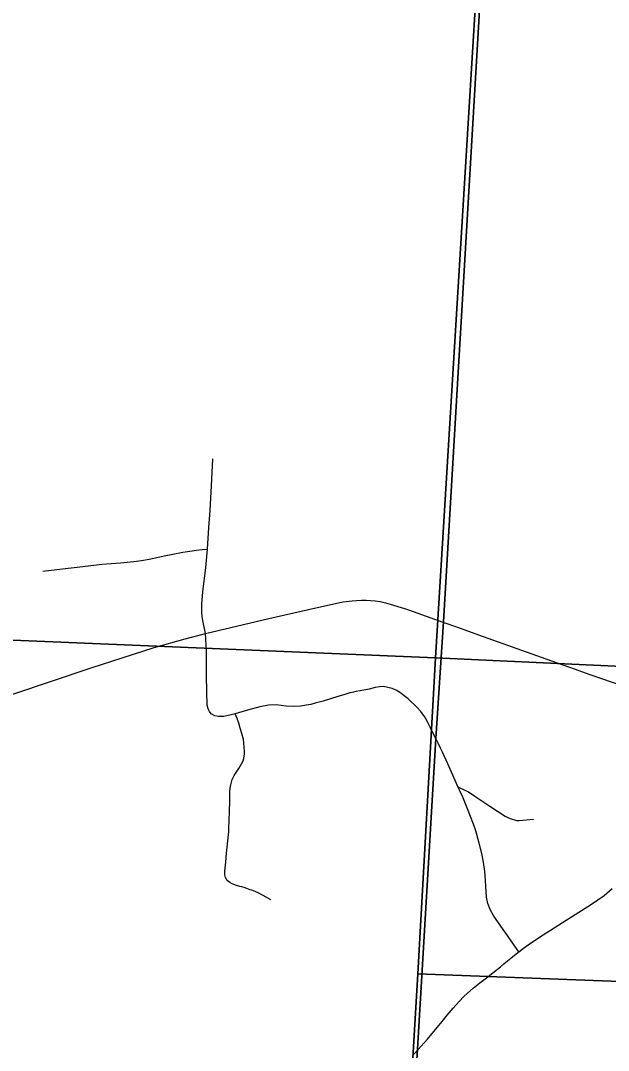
# Model space of a CAD drawing. Extents: x 0 to 34, y 0 to 22.
# Drawn here: x 5.906 to 6.308, y 18.718 to 19.422 of the extents above; entities that cross this region are included whole.
import ezdxf

# ---------------------------------------------------------------- set-up
doc = ezdxf.new("R2010")
doc.units = 0
for name, color, linetype in [('Default', 7, 'Continuous'), ('GM_X_County_Road', 7, 'Continuous'), ('GM_X_Section', 7, 'Continuous'), ('GM_X_State_Route', 7, 'Continuous'), ('GM_X_Township_Road', 7, 'Continuous')]:
    doc.layers.add(name, color=color, linetype=linetype)

msp = doc.modelspace()

# ---------------------------------------------------------------- linework, layer by layer
at = {"layer": 'Default'}
for points in [[(6.06032, 16.86241), (6.12695, 17.95105), (6.16115, 18.47323), (6.16646, 18.55423), (6.17726, 18.71916), (6.18983, 18.93126), (6.19502, 19.01099), (6.24064, 19.78486), (6.24104, 19.79266), (6.2413, 19.80175), (6.24176, 19.8127), (6.24244, 19.82889), (6.24256, 19.84321), (6.24256, 19.84745), (6.24274, 19.8586), (6.24275, 19.85907), (6.24276, 19.8627), (6.24275, 19.86701), (6.24285, 19.87049), (6.24308, 19.87475), (6.24382, 19.8792), (6.30317, 20.9), (2.1, 20.9), (2.1, 16.12386)], [(8.9, 20.9), (6.30317, 20.9), (6.24382, 19.8792), (6.24308, 19.87475), (6.24285, 19.87049), (6.24275, 19.86701), (6.24276, 19.8627), (6.24275, 19.85907), (6.24274, 19.8586), (6.24256, 19.84745), (6.24256, 19.84321), (6.24244, 19.82889), (6.24176, 19.8127), (6.2413, 19.80175), (6.24104, 19.79266), (6.24064, 19.78486), (6.19502, 19.01099), (6.18983, 18.93126), (6.17726, 18.71916), (6.16646, 18.55423), (6.16115, 18.47323), (6.12695, 17.95105), (6.06032, 16.86241)]]:
    msp.add_lwpolyline(points, dxfattribs=at)
at = {"layer": 'GM_X_County_Road'}
for points in [[(6.17747, 18.71864), (6.18402, 18.7259), (6.19065, 18.73381), (6.19401, 18.73799), (6.19744, 18.74224), (6.20156, 18.74703), (6.20567, 18.75162), (6.20897, 18.75505), (6.2114, 18.75734), (6.21524, 18.76065), (6.21983, 18.76435), (6.22428, 18.76786), (6.22872, 18.7711), (6.23397, 18.77533), (6.23634, 18.77733), (6.2387, 18.77935), (6.24111, 18.7813), (6.24578, 18.78505), (6.24638, 18.78553), (6.24963, 18.78809), (6.25292, 18.79043), (6.26066, 18.79559), (6.27055, 18.80193), (6.27638, 18.80549), (6.29626, 18.81803), (6.30482, 18.82404), (6.31033, 18.82889)], [(6.17481, 18.71569), (6.17747, 18.71864)]]:
    msp.add_lwpolyline(points, dxfattribs=at)
at = {"layer": 'GM_X_Section'}
for points in [[(6.2522, 20.01117), (6.18946, 18.98645), (5.14851, 19.02981), (5.159, 19.21247), (5.18416, 19.63555), (5.2086, 20.05603)], [(6.2522, 20.01117), (7.27877, 19.96588), (7.21832, 19.04535), (7.21114, 19.03964), (7.20094, 19.03089), (7.19112, 19.02177), (7.1794, 19.01226), (7.16052, 18.99476), (7.13786, 18.97346), (7.12049, 18.95711), (7.11369, 18.95064), (7.10728, 18.9438), (6.18946, 18.98645)], [(5.14851, 19.02981), (6.18946, 18.98645), (6.17745, 18.77048), (6.16274, 18.52138), (6.14389, 18.20429), (6.12938, 17.95833), (5.07819, 18.00355), (5.13436, 18.79468)], [(6.18946, 18.98645), (7.10728, 18.9438), (7.0948, 18.93467), (7.08725, 18.92933), (7.05701, 18.90839), (7.04532, 18.89357), (7.02076, 18.87227), (7.00074, 18.85591), (6.98073, 18.835), (6.966, 18.82055), (6.95467, 18.80915), (6.94525, 18.79548), (6.93508, 18.77839), (6.92566, 18.7632), (6.91321, 18.74649), (6.9101, 18.74282), (6.17745, 18.77048)], [(6.9101, 18.74282), (6.90227, 18.73357), (6.88151, 18.7119), (6.86453, 18.69214), (6.84642, 18.66934), (6.83549, 18.65187), (6.82493, 18.63668), (6.81626, 18.62414), (6.8091, 18.61314), (6.80271, 18.60099), (6.79632, 18.58619), (6.79369, 18.57784), (6.78502, 18.56531), (6.77561, 18.54861), (6.76773, 18.5266), (6.76323, 18.51181), (6.76103, 18.50024), (6.16274, 18.52138), (6.17745, 18.77048)]]:
    msp.add_lwpolyline(points, close=True, dxfattribs=at)
at = {"layer": 'GM_X_State_Route'}
for points in [[(5.90069, 18.96152), (5.9543, 18.97958), (5.99726, 18.99345), (6.01858, 18.99942), (6.03238, 19.00306), (6.0757, 19.01324), (6.10272, 19.01941), (6.12413, 19.02407), (6.12648, 19.02453), (6.13062, 19.02515), (6.13253, 19.02536), (6.13559, 19.02563), (6.13895, 19.02583), (6.14222, 19.02571), (6.14506, 19.02562), (6.14832, 19.0252), (6.15175, 19.02475), (6.15533, 19.02394), (6.15858, 19.02308), (6.16835, 19.02), (6.17171, 19.01885), (6.19456, 19.01071), (6.19523, 19.01047)], [(6.19523, 19.01047), (6.20381, 19.00745), (6.22205, 19.00096), (6.26167, 18.98686), (6.27272, 18.98293), (6.28497, 18.97859), (6.2943, 18.97523), (6.31897, 18.96683), (6.33712, 18.96082), (6.34975, 18.95732), (6.35742, 18.95551), (6.3601, 18.95496), (6.36268, 18.95455), (6.36546, 18.95419), (6.36823, 18.95396), (6.37142, 18.95372), (6.37485, 18.95355), (6.37866, 18.95363)]]:
    msp.add_lwpolyline(points, dxfattribs=at)
at = {"layer": 'GM_X_Township_Road'}
for points in [[(6.03238, 19.00306), (6.03046, 19.01185), (6.03004, 19.01467), (6.02982, 19.01759), (6.0298, 19.02028), (6.0299, 19.02294), (6.03061, 19.03137), (6.03261, 19.04816), (6.03369, 19.06055), (6.03467, 19.07537), (6.03547, 19.08702), (6.03642, 19.10378), (6.03734, 19.12229)], [(5.92118, 19.04566), (5.93458, 19.04719), (5.9485, 19.04883), (5.96142, 19.05027), (5.97424, 19.05131), (5.98341, 19.05208), (5.98871, 19.05274), (5.99392, 19.05369), (6.00523, 19.05617), (6.00885, 19.05697), (6.01237, 19.05771), (6.01692, 19.05857), (6.02175, 19.05932), (6.0262, 19.05989), (6.03018, 19.06037), (6.03369, 19.06055)], [(6.19004, 18.93074), (6.18751, 18.93561), (6.18587, 18.93894), (6.18399, 18.94274), (6.18289, 18.9448), (6.18197, 18.9463), (6.17944, 18.9497), (6.17701, 18.95236), (6.17078, 18.95825), (6.16605, 18.96207), (6.16301, 18.964), (6.15983, 18.96539), (6.15701, 18.96616), (6.1541, 18.96667), (6.1512, 18.96657), (6.14836, 18.96601), (6.14432, 18.96497), (6.14066, 18.96422), (6.13796, 18.96376), (6.13521, 18.9633), (6.13344, 18.96287), (6.13106, 18.96246), (6.12683, 18.9612), (6.12284, 18.96002), (6.11276, 18.95683), (6.10917, 18.95579), (6.10738, 18.95531), (6.10438, 18.95458), (6.10118, 18.95401), (6.09759, 18.95336), (6.09253, 18.95303), (6.08747, 18.95339), (6.08403, 18.95385), (6.08071, 18.95429), (6.07537, 18.95405), (6.06939, 18.9528), (6.06102, 18.95058), (6.0526, 18.94814), (6.04902, 18.94711), (6.04462, 18.94628), (6.04133, 18.9462), (6.0387, 18.94677), (6.03633, 18.94809), (6.03499, 18.94965), (6.03412, 18.95151), (6.03356, 18.95413), (6.03317, 18.96337), (6.03297, 18.97401), (6.03313, 18.99116), (6.03238, 19.00306)], [(6.07704, 18.82109), (6.07188, 18.82409), (6.0684, 18.82591), (6.06677, 18.82663), (6.06512, 18.82722), (6.064, 18.82758), (6.06286, 18.82796), (6.06056, 18.82876), (6.05882, 18.82939), (6.05708, 18.82986), (6.0559, 18.83022), (6.05354, 18.83088), (6.05064, 18.832), (6.04898, 18.83283), (6.04715, 18.83438), (6.04592, 18.83641), (6.04556, 18.8382), (6.04551, 18.84059), (6.04615, 18.84672), (6.04672, 18.85287), (6.04791, 18.86331), (6.04829, 18.86761), (6.04841, 18.86999), (6.04855, 18.87494), (6.04874, 18.88177), (6.04889, 18.88797), (6.04904, 18.8948), (6.04923, 18.89728), (6.04963, 18.89971), (6.05065, 18.90327), (6.05194, 18.90606), (6.05504, 18.91071), (6.05702, 18.91387), (6.05802, 18.91612), (6.05846, 18.9176), (6.05879, 18.91909), (6.05896, 18.92087), (6.05901, 18.92279), (6.05888, 18.92522), (6.05859, 18.92828), (6.05822, 18.93065), (6.05718, 18.93476), (6.05614, 18.93827), (6.05513, 18.94179), (6.05399, 18.94489), (6.0526, 18.94814)], [(6.24638, 18.78553), (6.24213, 18.79175), (6.23868, 18.7968), (6.23688, 18.79931), (6.22939, 18.81), (6.22692, 18.81439), (6.22531, 18.81854), (6.22435, 18.82289), (6.22398, 18.83033), (6.22375, 18.83395), (6.22352, 18.83762), (6.2232, 18.84064), (6.22241, 18.84671), (6.22121, 18.85271), (6.21948, 18.85988), (6.21703, 18.86814), (6.21545, 18.87284), (6.21192, 18.88206), (6.20823, 18.89115), (6.20642, 18.89501), (6.20488, 18.89825), (6.20382, 18.90047), (6.2013, 18.90628), (6.19796, 18.91405), (6.19437, 18.92187), (6.19305, 18.92465), (6.19142, 18.92799), (6.19004, 18.93074)], [(6.20488, 18.89825), (6.20995, 18.89579), (6.21204, 18.89477), (6.21647, 18.89199), (6.22678, 18.88497), (6.23726, 18.87827), (6.239, 18.87739), (6.24058, 18.87659), (6.242, 18.87613), (6.24353, 18.87564), (6.24486, 18.87537), (6.24661, 18.8753), (6.25659, 18.87625)]]:
    msp.add_lwpolyline(points, dxfattribs=at)

doc.saveas('drawing.dxf')
